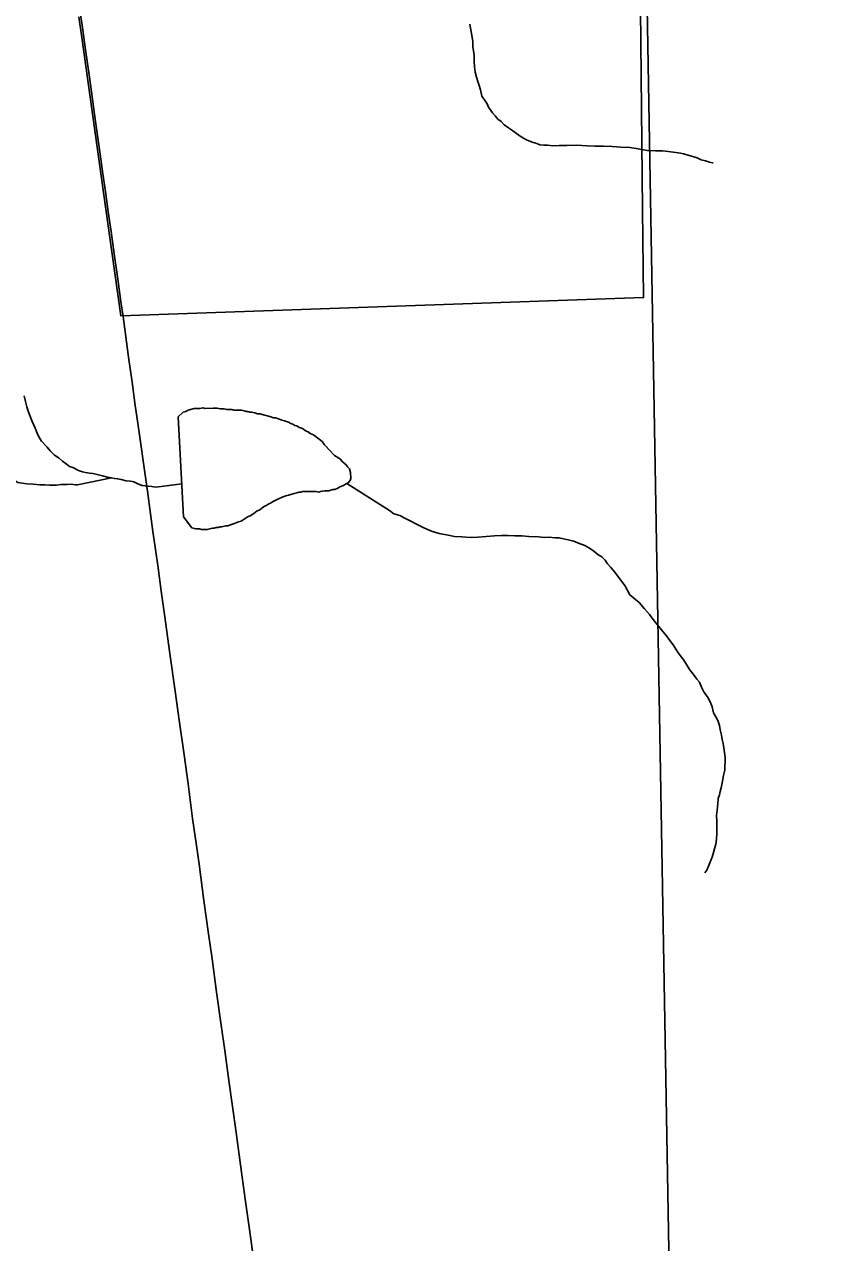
# Model space of a CAD drawing. Extents: x 103424 to 290657, y 38711 to 110967.
# Drawn here: x 146715 to 149253, y 88701 to 92537 of the extents above; entities that cross this region are included whole.
import ezdxf

# ---------------------------------------------------------------- set-up
doc = ezdxf.new("R2010")
doc.units = 0
for name, color, linetype in [('GM_X_Corporation', 7, 'Continuous'), ('GM_X_Minor_Lake', 7, 'Continuous'), ('GM_X_Minor_River', 7, 'Continuous'), ('GM_X_State_Route', 7, 'Continuous')]:
    doc.layers.add(name, color=color, linetype=linetype)

msp = doc.modelspace()

# ---------------------------------------------------------------- linework, layer by layer
at = {"layer": 'GM_X_Corporation'}
for points in [[(151578, 71707.7), (149073.5, 71652), (149049.8, 72895.7), (149033.9, 73732.6), (149033.8, 73736.5), (149015.8, 74683.5), (148898.5, 79790.5), (148833, 83560.2), (148595.4, 97226.9), (148594.2, 97294.7), (158050.5, 97608.1)], [(133864.7, 96896.9), (134160.1, 96903.7), (134428.7, 96909.8), (134521, 96911.4), (134811.5, 96916.5), (135855.2, 96940.7), (137335.3, 96972.9), (137876.9, 96984.5), (138414.7, 96996.6), (138695.1, 97004.2), (138975.4, 97011.8), (139429.1, 97024), (139728.9, 97032.9), (143874.9, 97133.2), (145163.5, 97184.6), (148487, 97291.3), (148594.2, 97294.7), (148595.4, 97226.9), (148833, 83560.2)], [(148655.1, 92585.2), (148661.5, 91953.6), (148664.4, 91676.5), (147018.3, 91619.1), (146971.2, 91955.4), (146895.4, 92495.6), (146886.6, 92560.4)]]:
    msp.add_lwpolyline(points, dxfattribs=at)
at = {"layer": 'GM_X_Minor_Lake'}
msp.add_line((147198.8, 91301.3), (147215.8, 90986.3), dxfattribs=at)
for points in [[(147337, 90954.4), (147349.1, 90958.5), (147355.1, 90958.5), (147361.2, 90960.5), (147373.3, 90964.6), (147383.4, 90968.7), (147389.4, 90970.7), (147397.5, 90972.8), (147403.5, 90976.8), (147413.6, 90982.9), (147419.7, 90987), (147425.7, 90989), (147437.8, 90997.2), (147447.9, 91005.3), (147453.9, 91007.3), (147460, 91011.4), (147468, 91017.5), (147478.1, 91023.5), (147484.1, 91027.6), (147490.2, 91029.6), (147496.2, 91033.7), (147512.4, 91041.8), (147526.5, 91047.9), (147538.6, 91052), (147546.6, 91054.1), (147564.8, 91060.2), (147572.8, 91062.2), (147578.9, 91064.3), (147585, 91064.3), (147591, 91066.3), (147633.4, 91066.5), (147641.5, 91064.5), (147647.5, 91066.5), (147653.6, 91066.6), (147661.6, 91068.6), (147673.8, 91068.6), (147685.9, 91072.7), (147691.9, 91072.7), (147702, 91076.8), (147708, 91080.9), (147720.1, 91085), (147726.2, 91089), (147734.2, 91093.1), (147740.3, 91101.2), (147742.3, 91107.3), (147742.2, 91125.4), (147738.2, 91137.5), (147732.1, 91143.6), (147728.1, 91149.6), (147722, 91155.6), (147713.9, 91161.7), (147709.8, 91167.7), (147691.6, 91179.8), (147673.4, 91197.9), (147665.3, 91208), (147659.2, 91214), (147653.2, 91222.1), (147647.1, 91228.1), (147630.9, 91240.2), (147624.9, 91244.2), (147614.7, 91248.2), (147608.7, 91254.2), (147602.6, 91256.2), (147590.5, 91264.3), (147578.4, 91268.3), (147572.3, 91272.3), (147566.2, 91274.3), (147560.2, 91278.3), (147554.1, 91280.3), (147546, 91284.3), (147533.9, 91288.3), (147525.8, 91290.3), (147517.7, 91294.3), (147505.6, 91298.3), (147499.6, 91298.3), (147487.4, 91302.3), (147463.2, 91308.3), (147457.1, 91310.3), (147449.1, 91310.2), (147441, 91314.2), (147430.9, 91316.2), (147424.8, 91316.2), (147418.8, 91318.2), (147412.7, 91318.2), (147406.7, 91320.2), (147398.6, 91322.2), (147374.4, 91322.1), (147368.3, 91324.1), (147352.1, 91324), (147344.1, 91326), (147332, 91326), (147321.9, 91328), (147309.8, 91327.9), (147283.5, 91327.8), (147277.5, 91329.8), (147267.4, 91327.8), (147249.2, 91327.7), (147231, 91321.6), (147223, 91317.5), (147214.9, 91315.5), (147198.8, 91301.3)], [(147215.8, 90986.3), (147242.1, 90952), (147254.3, 90948.1), (147260.3, 90948.1), (147266.4, 90948.1), (147272.4, 90946.1), (147290.6, 90946.1), (147306.7, 90950.2), (147312.8, 90950.3), (147318.8, 90952.3), (147324.9, 90952.3), (147330.9, 90954.4), (147337, 90954.4)]]:
    msp.add_lwpolyline(points, dxfattribs=at)
at = {"layer": 'GM_X_Minor_River'}
for points in [[(148117.3, 92537.7), (148126.4, 92483.4), (148126.7, 92467.2), (148128.9, 92453.1), (148131.2, 92439), (148131.5, 92420.8), (148131.9, 92402.6), (148134.2, 92386.5), (148138.5, 92370.4), (148142.8, 92356.4), (148147, 92344.3), (148151.3, 92330.3), (148155.7, 92310.1), (148166.1, 92296.2), (148172.3, 92286.2), (148176.5, 92276.2), (148188.9, 92258.2), (148197.2, 92248.3), (148205.4, 92238.3), (148215.7, 92230.4), (148225.9, 92220.5), (148236.2, 92212.6), (148248.4, 92204.7), (148264.8, 92192.9), (148279.1, 92183), (148295.4, 92173.2), (148313.7, 92165.5), (148327.9, 92161.7), (148338, 92157.9), (148350.2, 92156), (148362.3, 92156.3), (148378.4, 92154.5), (148398.6, 92154.9), (148422.8, 92155.3), (148453.1, 92155.9), (148487.4, 92154.5), (148511.6, 92152.9), (148537.9, 92153.3), (148566.1, 92151.8), (148592.4, 92150.3), (148620.7, 92148.8), (148647, 92145.2), (148675.3, 92139.6), (148701.6, 92138.1), (148723.8, 92138.5), (148742, 92136.8), (148766.2, 92133.2), (148780.4, 92131.4), (148790.5, 92129.6), (148823, 92120.1), (148833.1, 92116.2), (148845.4, 92110.4), (148859.5, 92106.6), (148871.7, 92102.8), (148881.8, 92100.9), (148883.9, 92101)], [(146713.8, 91367), (146718.1, 91348.9), (146722.4, 91332.8), (146726.7, 91318.8), (146730.9, 91308.7), (146735.2, 91296.7), (146739.4, 91286.7), (146745.7, 91272.6), (146752, 91258.6), (146756.3, 91246.6), (146762.5, 91234.5), (146768.8, 91224.6), (146785.2, 91206.7), (146797.6, 91192.7), (146809.9, 91180.8), (146824.2, 91171), (146834.5, 91161.1), (146846.7, 91153.2), (146857, 91145.3), (146867.1, 91141.5), (146885.5, 91131.7), (146897.6, 91127.9), (146907.7, 91126), (146919.9, 91124.2), (146930, 91122.4), (146940.1, 91120.5), (146960.4, 91114.9), (146976.6, 91111.1), (146988.8, 91109.3), (146998.9, 91107.5), (147009, 91105.6), (147019.1, 91103.8), (147035.3, 91100), (147049.5, 91098.3), (147059.6, 91096.4), (147071.8, 91090.6), (147086.1, 91084.8), (147104.3, 91083.1), (147116.4, 91081.3), (147128.5, 91079.5), (147210.2, 91090.2)], [(146614.7, 91144.5), (146694.4, 91093.9), (146722.8, 91090.4), (146743, 91088.7), (146763.2, 91087.1), (146779.3, 91087.4), (146793.5, 91085.6), (146805.6, 91085.8), (146815.7, 91086), (146829.7, 91088.3), (146839.8, 91088.5), (146849.9, 91088.6), (146862, 91088.9), (146876.2, 91087.1), (146882.2, 91087.2), (146988.8, 91109.3)], [(147730.1, 91091), (147864.3, 91005.8), (147878.6, 90996), (147896.9, 90990.3), (147913.2, 90982.5), (147927.4, 90974.6), (147949.8, 90962.9), (147972.3, 90951.2), (147996.6, 90941.5), (148021, 90933.9), (148049.3, 90928.3), (148069.6, 90924.7), (148091.8, 90923), (148118.1, 90921.5), (148142.3, 90921.9), (148168.5, 90924.4), (148194.7, 90926.9), (148216.8, 90927.3), (148237, 90927.7), (148259.2, 90926), (148281.4, 90926.4), (148303.6, 90924.8), (148333.9, 90923.4), (148352.1, 90921.7), (148366.3, 90921.9), (148386.5, 90920.3), (148398.6, 90920.5), (148431, 90913), (148445.2, 90909.2), (148459.4, 90903.4), (148479.7, 90895.7), (148494, 90887.8), (148508.3, 90878), (148520.6, 90868.1), (148532.8, 90860.3), (148543.1, 90850.3), (148551.4, 90838.4), (148561.7, 90826.4), (148574, 90812.5), (148588.5, 90792.6), (148605, 90770.6), (148621.7, 90740.6), (148650.4, 90716.9), (148666.9, 90697), (148683.4, 90679.1), (148697.8, 90659.2), (148712.3, 90641.2), (148724.7, 90625.3), (148737, 90611.4), (148747.4, 90597.4), (148757.7, 90583.5), (148766, 90569.5), (148776.4, 90553.5), (148790.9, 90535.6), (148799.2, 90521.6), (148809.6, 90505.6), (148822, 90489.7), (148832.3, 90475.7), (148840.5, 90465.8), (148846.9, 90449.7), (148855.2, 90433.7), (148865.6, 90419.7), (148873.9, 90403.7), (148880.3, 90387.7), (148884.7, 90369.6), (148895.1, 90351.6), (148899.3, 90341.6), (148903.5, 90329.5), (148905.8, 90315.4), (148910.1, 90299.3), (148912.4, 90285.2), (148914.6, 90273.1), (148916.9, 90259), (148919.2, 90244.9), (148921.5, 90228.8), (148920.2, 90188.4), (148916.4, 90172.2), (148912.7, 90153.9), (148909.1, 90133.6), (148905.2, 90121.4), (148903.4, 90111.3), (148899.6, 90099.1), (148897.9, 90082.9), (148896.2, 90062.7), (148894.5, 90046.5), (148894.8, 90028.3), (148895.1, 90014.2), (148895.3, 90000.1), (148895.5, 89987.9), (148893.8, 89971.7), (148892.1, 89955.5), (148888.3, 89941.3), (148884.5, 89929.1), (148880.7, 89914.9), (148874.9, 89902.7), (148869.1, 89886.4), (148863.3, 89874.2)], [(148863.3, 89874.2), (148857.4, 89866)]]:
    msp.add_lwpolyline(points, dxfattribs=at)
at = {"layer": 'GM_X_State_Route'}
for points in [[(146936, 92254.1), (146928.4, 92308.8), (146919.7, 92370.5), (146907.7, 92456.6), (146897, 92533.8), (146886.3, 92598.9), (146876.6, 92657.8)], [(146936, 92254.1), (146928.4, 92308.8), (146919.7, 92370.5), (146907.7, 92456.6), (146897, 92533.8), (146886.3, 92598.9), (146876.6, 92657.8)], [(147009.8, 91727.6), (147006.9, 91749.2), (146997.7, 91814.3), (146987.8, 91884.6), (146979, 91947), (146970, 92010.8), (146962.3, 92065.9), (146953.6, 92127.9), (146941.3, 92215.8), (146936, 92254.1)], [(147009.8, 91727.6), (147006.9, 91749.2), (146997.7, 91814.3), (146987.8, 91884.6), (146979, 91947), (146970, 92010.8), (146962.3, 92065.9), (146953.6, 92127.9), (146941.3, 92215.8), (146936, 92254.1)], [(147025.7, 91616.5), (147018.5, 91662.8), (147009.8, 91727.6)], [(147025.7, 91616.5), (147018.5, 91662.8), (147009.8, 91727.6)], [(147437.3, 88643.9), (147423.6, 88742.6), (147410.5, 88837.8), (147397.7, 88930.2), (147381.4, 89048.5), (147358.8, 89211.6), (147345.8, 89306), (147334.7, 89385.8), (147320.3, 89490.4), (147305.8, 89595), (147294.9, 89673.7), (147280.4, 89778.8), (147264.7, 89892.6), (147256.5, 89951.6), (147244.7, 90037), (147230.3, 90145.3), (147217.5, 90237.5), (147202.4, 90346), (147189.7, 90437.2), (147173.2, 90555.8), (147156.1, 90679.3), (147146, 90751.8), (147135.7, 90825.6), (147126.8, 90890.4), (147119.8, 90940.6), (147112.1, 90995.6), (147102.1, 91066.6), (147089.7, 91155.4), (147081.2, 91215.4), (147072, 91281.1), (147064.2, 91336.5), (147053.9, 91410.2), (147043.1, 91488.9), (147033.3, 91560.9), (147025.7, 91616.5)], [(147437.3, 88643.9), (147423.6, 88742.6), (147410.5, 88837.8), (147397.7, 88930.2), (147381.4, 89048.5), (147358.8, 89211.6), (147345.8, 89306), (147334.7, 89385.8), (147320.3, 89490.4), (147305.8, 89595), (147294.9, 89673.7), (147280.4, 89778.8), (147264.7, 89892.6), (147256.5, 89951.6), (147244.7, 90037), (147230.3, 90145.3), (147217.5, 90237.5), (147202.4, 90346), (147189.7, 90437.2), (147173.2, 90555.8), (147156.1, 90679.3), (147146, 90751.8), (147135.7, 90825.6), (147126.8, 90890.4), (147119.8, 90940.6), (147112.1, 90995.6), (147102.1, 91066.6), (147089.7, 91155.4), (147081.2, 91215.4), (147072, 91281.1), (147064.2, 91336.5), (147053.9, 91410.2), (147043.1, 91488.9), (147033.3, 91560.9), (147025.7, 91616.5)]]:
    msp.add_lwpolyline(points, dxfattribs=at)

doc.saveas('drawing.dxf')
